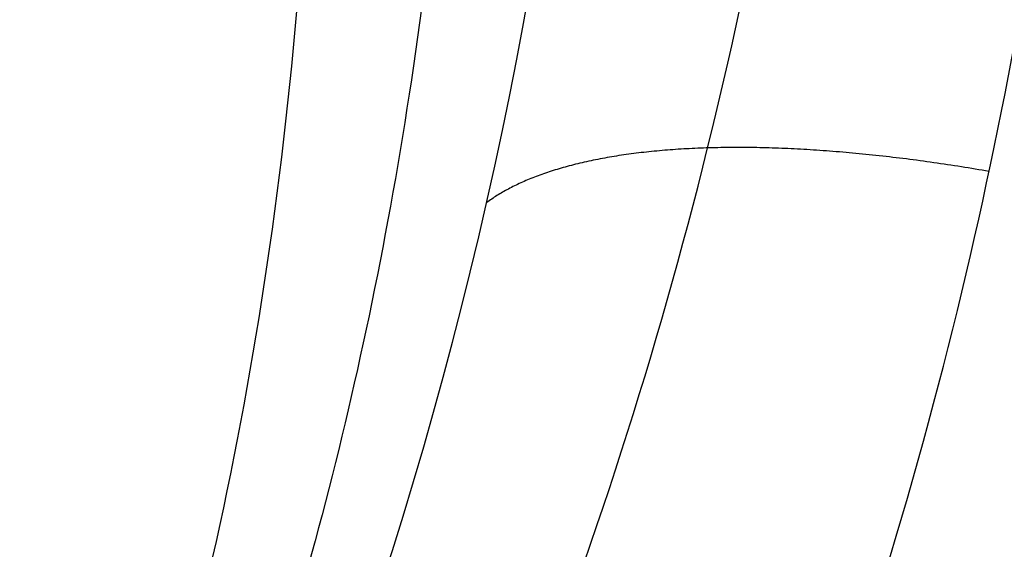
# Model space of a CAD drawing. Header units: millimetres. Extents: x -1437 to 1444, y -1373 to 1332.
# Tile 576 of 656: x 780.049 to 780.756, y -368.055 to -367.674. Entities that reach past the tile are written whole.
import ezdxf

# ---------------------------------------------------------------- set-up
doc = ezdxf.new("R2010")
doc.units = ezdxf.units.MM
doc.layers.add('Default', color=7, linetype='Continuous', true_color=0x000000)

msp = doc.modelspace()

# ---------------------------------------------------------------- linework, layer by layer
at = {"layer": 'Default'}
for points, degree, knots in [([(131.7520007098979, -2.218138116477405, 715.1900953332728), (131.7517039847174, -2.217921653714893, 712.0216694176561), (132.0220112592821, -2.415107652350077, 705.5161072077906), (133.700145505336, -3.639261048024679, 692.8089584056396), (137.9963265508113, -6.773134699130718, 677.4504775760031), (146.2518843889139, -12.79496183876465, 660.6265163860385), (157.296837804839, -20.85112342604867, 645.2932353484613), (170.8561486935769, -30.7408291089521, 631.3410762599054), (186.7038585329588, -42.29909004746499, 618.6587211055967), (204.6323159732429, -55.37426993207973, 607.1599704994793), (224.4335839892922, -69.81452340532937, 596.778449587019), (245.9042859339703, -85.47132968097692, 587.4554343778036), (268.8334129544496, -102.1906011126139, 579.1409255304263), (293.0114835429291, -119.8193629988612, 571.7862214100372), (318.2229802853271, -138.2002389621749, 565.3459172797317), (344.2553605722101, -157.1780214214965, 559.7728563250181), (380.2611216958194, -183.4240508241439, 553.3557773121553), (425.9846705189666, -216.7485574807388, 547.3694630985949), (480.2545371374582, -256.2914921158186, 543.0033075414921), (547.9679961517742, -305.6124660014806, 540.4049736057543), (611.784263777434, -352.0651003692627, 541.6877843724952), (671.4556014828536, -395.4545450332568, 546.8357026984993), (711.4410436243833, -424.5039139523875, 552.0963732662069), (748.0275865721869, -451.0544841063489, 558.6850582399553), (781.0755254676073, -475.0027535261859, 566.4055843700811), (810.4529019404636, -496.2509576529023, 575.061065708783), (832.4924511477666, -512.1509571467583, 583.1547443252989), (848.142695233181, -523.4095561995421, 590.0145564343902), (861.3451816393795, -532.8852957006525, 596.5221266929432), (875.5457376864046, -543.0359773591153, 604.8246694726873), (889.7822052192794, -553.1370869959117, 615.5394072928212), (900.8052621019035, -560.8784537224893, 626.3937933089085), (909.0506139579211, -566.5833358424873, 637.2926402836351), (914.8769066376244, -570.5205543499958, 648.0767802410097), (918.6306163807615, -572.9536763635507, 658.4703191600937), (920.7605244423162, -574.2222229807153, 668.1608291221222), (921.6155293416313, -574.6269502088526, 675.6583602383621), (921.9574115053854, -574.716752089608, 681.2146769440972), (922.1467318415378, -574.7050275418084, 686.4963729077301), (922.3050510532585, -574.642294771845, 693.0818184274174), (922.4648578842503, -574.5965524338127, 699.2136901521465), (922.5840356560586, -574.5515760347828, 703.5190835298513), (922.702183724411, -574.5034498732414, 707.2405269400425), (922.837045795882, -574.4410739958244, 710.8035509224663), (923.0872522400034, -574.3031981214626, 714.1149447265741), (923.3390258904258, -574.1579140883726, 716.2678422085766), (923.7024182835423, -573.9418683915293, 717.9287636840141), (924.2038480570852, -573.6429660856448, 719.1767103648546), (924.5986121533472, -573.413662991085, 719.9308557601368), (925.0383313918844, -573.1704870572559, 720.5929309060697), (925.6035531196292, -572.8815171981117, 721.2797663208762), (926.1821537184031, -572.6277671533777, 721.8002292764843), (926.6845728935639, -572.4918910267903, 722.1163492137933), (926.9332192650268, -572.4691842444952, 722.22855847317), (927.0058583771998, -572.4973404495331, 722.2396090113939), (926.9496794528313, -572.4578455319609, 722.2391317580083), (926.9727461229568, -572.4737982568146, 722.2407686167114), (927.0327339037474, -572.7885945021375, 722.076310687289), (926.9872433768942, -573.49040932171, 721.4970016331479), (926.8029513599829, -574.4450252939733, 720.2669890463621), (926.6140686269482, -575.1864816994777, 718.7410940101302), (926.465999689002, -575.7393625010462, 717.0546215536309), (926.3677368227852, -576.1062777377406, 715.1537069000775), (926.2952959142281, -576.3767717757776, 711.6194244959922), (926.2409361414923, -576.5797516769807, 705.6818946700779), (926.1974497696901, -576.7421301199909, 695.5305340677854), (926.153723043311, -576.905406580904, 669.6116377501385), (926.1428664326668, -576.9459463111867, 619.8719052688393), (926.1432286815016, -576.94459409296, 575.422816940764), (926.1432127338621, -576.9446536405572, 548.6144425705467)], 3, [0, 0, 0, 0, 9.388442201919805, 19.25512239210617, 38.03574428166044, 57.17843237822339, 77.31680741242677, 98.86539763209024, 122.0388003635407, 146.9159871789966, 173.4657413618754, 201.5966451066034, 231.1613037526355, 261.9872558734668, 293.8720136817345, 326.6022322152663, 359.9477944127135, 428.7861398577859, 497.1074358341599, 561.6566341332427, 680.0496786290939, 733.6395925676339, 783.3316339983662, 829.0004526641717, 870.5192212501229, 907.7632656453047, 940.6160900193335, 955.3633666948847, 968.9803796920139, 992.9340835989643, 1013.030376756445, 1029.9187314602, 1044.236715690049, 1056.78837615, 1067.808699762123, 1077.492048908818, 1086.225565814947, 1090.12584174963, 1094.026117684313, 1101.968393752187, 1109.910669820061, 1112.415567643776, 1114.920465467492, 1121.12979194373, 1123.174000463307, 1125.218208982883, 1128.030750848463, 1129.176917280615, 1130.323083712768, 1131.30349002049, 1132.283896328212, 1133.855097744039, 1134.468084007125, 1134.964815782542, 1135.358592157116, 1135.705934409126, 1136.102034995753, 1136.607468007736, 1138.013637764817, 1139.970894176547, 1142.520160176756, 1144.044662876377, 1146.007875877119, 1149.328219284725, 1154.965423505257, 1163.988959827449, 1179.845509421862, 1232.782354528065, 1313.202701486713, 1313.202701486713, 1313.202701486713, 1313.202701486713]), ([(129.7520007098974, -4.218138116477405, 715.1900953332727), (129.7517001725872, -4.217917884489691, 712.0067866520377), (130.0232944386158, -4.416040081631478, 705.4695647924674), (131.7098732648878, -5.646345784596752, 692.6978061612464), (136.0282420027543, -8.796389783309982, 677.2609584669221), (144.32126306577, -14.84551952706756, 660.3622510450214), (155.4057837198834, -22.93051138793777, 644.9752323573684), (169.0016528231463, -32.8468461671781, 630.9861865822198), (184.8811447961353, -44.42824685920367, 618.2788270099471), (202.8365474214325, -57.52303346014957, 606.763045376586), (222.6604958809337, -71.97977862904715, 596.3697823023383), (244.1503317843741, -87.65048605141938, 587.0385490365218), (267.0957075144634, -104.3815509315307, 578.7182042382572), (291.287702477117, -122.0204082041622, 571.3593000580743), (316.511250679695, -140.4100112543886, 564.9159404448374), (342.5541764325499, -159.3954206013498, 559.3406364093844), (378.5725343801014, -185.6505485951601, 552.9213284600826), (424.30924875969, -218.9845448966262, 546.9333302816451), (478.5922892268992, -258.5369538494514, 542.5661305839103), (546.3210637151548, -307.8689286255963, 539.9672092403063), (610.1537138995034, -354.3333443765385, 541.2502721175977), (669.8433444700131, -397.7359571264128, 546.3997378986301), (709.8429370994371, -426.7955176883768, 551.6622434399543), (746.4448272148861, -453.3571449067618, 558.2536547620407), (779.5098228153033, -477.317703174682, 565.978109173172), (808.906710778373, -498.5799578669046, 574.639251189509), (830.9662022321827, -514.4943007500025, 582.7401125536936), (846.635654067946, -525.76668654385, 589.6082707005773), (859.8586484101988, -535.2571182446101, 596.1259178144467), (874.087988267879, -545.4283575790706, 604.4449022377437), (888.3658262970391, -555.5588136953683, 615.19007749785), (899.4341192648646, -563.3319586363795, 626.0880132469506), (907.7249939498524, -569.0683592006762, 637.0458362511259), (913.5911784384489, -573.0325584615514, 647.902729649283), (917.3731464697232, -575.4840012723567, 658.3742087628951), (919.5182841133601, -576.7615861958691, 668.1350486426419), (920.3781501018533, -577.1685425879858, 675.6777422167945), (920.7214181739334, -577.2586810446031, 681.2575927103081), (920.9112031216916, -577.2468947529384, 686.5535594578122), (921.0692927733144, -577.184209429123, 693.1315945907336), (921.2292345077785, -577.1384315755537, 699.267615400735), (921.3486406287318, -577.093388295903, 703.5835412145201), (921.4677477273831, -577.0448001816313, 707.325488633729), (921.6026305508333, -576.9826146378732, 710.9179336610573), (921.8624584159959, -576.8394654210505, 714.360661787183), (922.130259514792, -576.6850706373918, 716.6747345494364), (922.5601821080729, -576.4295751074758, 718.6829487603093), (923.2041138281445, -576.0457326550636, 720.2908699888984), (923.7032351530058, -575.7557805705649, 721.242543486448), (924.2557788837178, -575.450496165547, 722.0737596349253), (924.9503109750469, -575.0946277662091, 722.918856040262), (925.6488736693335, -574.7914827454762, 723.5398274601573), (926.1612769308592, -574.6575269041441, 723.8578103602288), (926.320487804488, -574.6464946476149, 723.9220977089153), (925.9873820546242, -574.6820298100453, 723.782963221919), (925.1643568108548, -574.0557235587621, 723.8002244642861), (925.1217357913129, -573.7509350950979, 723.9490873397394), (925.1775132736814, -574.028911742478, 723.8155376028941), (925.1280689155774, -574.9231790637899, 723.0852839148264), (924.89354144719, -576.1174076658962, 721.5400928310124), (924.6654247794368, -577.0155116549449, 719.680228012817), (924.4921364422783, -577.6616853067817, 717.7160074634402), (924.3734308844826, -578.1051332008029, 715.3977981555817), (924.3010428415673, -578.3753651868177, 711.7363696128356), (924.2454951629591, -578.5827994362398, 705.7336815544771), (924.202146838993, -578.744651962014, 695.5537205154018), (924.158316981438, -578.9083065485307, 669.6146980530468), (924.1474988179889, -578.9486847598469, 619.8726913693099), (924.1478450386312, -578.9473783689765, 575.4226967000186), (924.1478321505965, -578.9474180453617, 548.6144425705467)], 3, [0, 0, 0, 0, 9.388442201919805, 19.25512239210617, 38.03574428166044, 57.17843237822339, 77.31680741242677, 98.86539763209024, 122.0388003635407, 146.9159871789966, 173.4657413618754, 201.5966451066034, 231.1613037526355, 261.9872558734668, 293.8720136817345, 326.6022322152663, 359.9477944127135, 428.7861398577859, 497.1074358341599, 561.6566341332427, 680.0496786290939, 733.6395925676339, 783.3316339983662, 829.0004526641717, 870.5192212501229, 907.7632656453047, 940.6160900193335, 955.3633666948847, 968.9803796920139, 992.9340835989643, 1013.030376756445, 1029.9187314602, 1044.236715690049, 1056.78837615, 1067.808699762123, 1077.492048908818, 1086.225565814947, 1090.12584174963, 1094.026117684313, 1101.968393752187, 1109.910669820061, 1112.415567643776, 1114.920465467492, 1121.12979194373, 1123.174000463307, 1125.218208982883, 1128.030750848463, 1129.176917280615, 1130.323083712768, 1131.30349002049, 1132.283896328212, 1133.855097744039, 1134.468084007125, 1134.964815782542, 1135.358592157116, 1135.705934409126, 1136.102034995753, 1136.607468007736, 1138.013637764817, 1139.970894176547, 1142.520160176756, 1144.044662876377, 1146.007875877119, 1149.328219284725, 1154.965423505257, 1163.988959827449, 1179.845509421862, 1232.782354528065, 1313.202701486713, 1313.202701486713, 1313.202701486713, 1313.202701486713]), ([(133.7520007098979, -4.218138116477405, 715.1900953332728), (133.7517283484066, -4.217939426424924, 712.1168207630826), (134.0138073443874, -4.409122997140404, 705.8136616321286), (135.6379587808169, -5.593897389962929, 693.5195271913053), (139.7923249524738, -8.624323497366, 678.6619148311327), (147.8084972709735, -14.47153676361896, 662.3155571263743), (158.600698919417, -22.34334247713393, 647.3255363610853), (171.9265655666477, -32.06278250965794, 633.6089109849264), (187.571420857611, -43.47309565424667, 621.0861440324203), (205.3279926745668, -56.42292054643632, 609.6960301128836), (224.984680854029, -70.75773864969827, 599.3893560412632), (246.3335158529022, -86.32567825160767, 590.1186776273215), (269.1592631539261, -102.9695689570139, 581.8412937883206), (293.248859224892, -120.5338230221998, 574.5132711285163), (318.3839063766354, -138.8589630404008, 568.0923440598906), (344.3495241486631, -157.7880761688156, 562.5334779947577), (380.2757311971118, -183.9761168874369, 556.1304668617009), (425.9165385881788, -217.2403219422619, 550.1547189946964), (480.1043303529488, -256.7234567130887, 545.7950447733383), (547.7236501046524, -305.9758649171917, 543.2003020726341), (611.440279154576, -352.355969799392, 544.4815255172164), (671.0022614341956, -395.6658982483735, 549.6201627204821), (710.9041121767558, -424.6545377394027, 554.8699737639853), (747.4011652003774, -451.1401638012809, 561.4427384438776), (780.3510335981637, -475.017361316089, 569.1406519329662), (809.6178681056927, -496.1856023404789, 577.7640303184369), (831.5461472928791, -512.0053087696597, 585.8175944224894), (847.0905032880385, -523.187722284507, 592.6313775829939), (860.1810035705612, -532.5830819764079, 599.0839138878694), (874.2245647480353, -542.6214759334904, 607.2967818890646), (888.2349621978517, -552.562063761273, 617.8452111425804), (899.0104221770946, -560.1293767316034, 628.4612572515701), (907.0060591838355, -565.6612806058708, 639.0366508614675), (912.6128721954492, -569.4499981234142, 649.4206319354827), (916.2103924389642, -571.7818220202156, 659.3836355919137), (918.255441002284, -572.9999830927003, 668.6827992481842), (919.082866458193, -573.3920317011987, 675.9253045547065), (919.4166249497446, -573.479851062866, 681.3443146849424), (919.6030372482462, -573.4684795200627, 686.5379386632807), (919.762062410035, -573.4057091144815, 693.1430111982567), (919.9216148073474, -573.359982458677, 699.2672362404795), (920.0409564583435, -573.3149731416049, 703.5795231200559), (920.1596480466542, -573.2665777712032, 707.3121066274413), (920.2944684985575, -573.2043449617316, 710.891868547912), (920.5505836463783, -573.0632346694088, 714.2844991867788), (920.8126373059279, -572.9120934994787, 716.5395656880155), (921.2180912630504, -572.6711426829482, 718.422587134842), (921.8151504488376, -572.3151492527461, 719.9137365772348), (922.2928133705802, -572.0378736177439, 720.8260238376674), (922.8368176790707, -571.7360861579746, 721.6486768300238), (923.5729716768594, -571.3626084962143, 722.5387221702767), (924.3585397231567, -571.0072089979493, 723.2678032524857), (925.3235739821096, -570.7358615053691, 723.8872308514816), (926.0718431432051, -570.6463888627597, 724.2501335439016), (927.214497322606, -570.7289505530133, 724.6186746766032), (928.6631711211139, -571.8330683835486, 724.5888002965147), (929.039379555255, -572.8784173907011, 724.175791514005), (929.1955610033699, -573.9405415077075, 723.5650565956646), (929.0919759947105, -575.0302410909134, 722.6130462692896), (928.8635198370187, -576.2354695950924, 721.0449074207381), (928.6453507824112, -577.0800165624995, 719.2847343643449), (928.4830088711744, -577.6889242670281, 717.4336764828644), (928.3729537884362, -578.0992479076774, 715.2941967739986), (928.3005586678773, -578.369767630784, 711.6865126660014), (928.2455113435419, -578.5752492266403, 705.7116733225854), (928.2021058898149, -578.7373463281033, 695.5438444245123), (928.1583192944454, -578.9008388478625, 669.6133994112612), (928.147484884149, -578.9412978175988, 619.8723550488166), (928.1478377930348, -578.9399789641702, 575.4227482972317), (928.147823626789, -578.9400320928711, 548.6144425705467)], 3, [0, 0, 0, 0, 9.388442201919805, 19.25512239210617, 38.03574428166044, 57.17843237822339, 77.31680741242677, 98.86539763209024, 122.0388003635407, 146.9159871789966, 173.4657413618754, 201.5966451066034, 231.1613037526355, 261.9872558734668, 293.8720136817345, 326.6022322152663, 359.9477944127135, 428.7861398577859, 497.1074358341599, 561.6566341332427, 680.0496786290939, 733.6395925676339, 783.3316339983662, 829.0004526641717, 870.5192212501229, 907.7632656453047, 940.6160900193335, 955.3633666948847, 968.9803796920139, 992.9340835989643, 1013.030376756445, 1029.9187314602, 1044.236715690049, 1056.78837615, 1067.808699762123, 1077.492048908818, 1086.225565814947, 1090.12584174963, 1094.026117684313, 1101.968393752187, 1109.910669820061, 1112.415567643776, 1114.920465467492, 1121.12979194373, 1123.174000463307, 1125.218208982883, 1128.030750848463, 1129.176917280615, 1130.323083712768, 1131.30349002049, 1132.283896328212, 1133.855097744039, 1134.468084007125, 1134.964815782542, 1135.358592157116, 1135.705934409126, 1136.102034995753, 1136.607468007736, 1138.013637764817, 1139.970894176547, 1142.520160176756, 1144.044662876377, 1146.007875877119, 1149.328219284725, 1154.965423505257, 1163.988959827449, 1179.845509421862, 1232.782354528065, 1313.202701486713, 1313.202701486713, 1313.202701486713, 1313.202701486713]), ([(131.7520007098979, -6.218138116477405, 715.1900953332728), (131.7517245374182, -6.217936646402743, 712.1019379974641), (132.0150905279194, -6.410059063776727, 705.7671192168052), (133.6476865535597, -7.600993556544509, 693.4083749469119), (137.8242404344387, -10.64760459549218, 678.4723957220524), (145.8778760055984, -16.52214450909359, 662.051291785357), (156.7096449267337, -24.42281039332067, 647.0075333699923), (170.0720698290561, -34.16891467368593, 633.2540213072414), (185.7487072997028, -45.60240749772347, 620.7062499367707), (203.5322243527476, -58.5718833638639, 609.29910498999), (223.2115930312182, -72.92324130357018, 598.9806887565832), (244.5795620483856, -88.5051336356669, 589.7017922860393), (267.4215581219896, -105.1608723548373, 581.4185724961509), (291.5250786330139, -122.7352788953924, 574.0863497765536), (316.6721773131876, -141.0692051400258, 567.6623672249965), (342.6483406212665, -160.0060058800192, 562.1012580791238), (378.5871445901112, -186.2032287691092, 555.6960180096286), (424.2411176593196, -219.4770289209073, 549.7185861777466), (478.4420834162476, -258.9697623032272, 545.3578678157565), (546.0767188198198, -308.2333255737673, 542.7625377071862), (609.8097305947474, -354.6253559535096, 544.044013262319), (669.3900058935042, -397.9485859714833, 549.1841979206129), (709.3060072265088, -426.9475059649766, 554.4358439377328), (745.8184075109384, -453.4442698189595, 561.0113349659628), (778.7853326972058, -477.3338285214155, 568.713176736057), (808.0716787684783, -498.5161838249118, 577.3422157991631), (830.0199002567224, -514.3502809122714, 585.402962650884), (845.583464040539, -525.54651436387, 592.2250918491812), (858.6944722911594, -534.9565940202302, 598.6877050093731), (872.7668173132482, -545.01557508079, 606.9170146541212), (886.8185852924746, -554.9855380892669, 617.4958813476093), (897.6392813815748, -562.5846506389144, 628.1554771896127), (905.6804412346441, -568.1480879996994, 638.7898468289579), (911.3271460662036, -571.9637958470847, 649.2465813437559), (914.9529246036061, -574.3139455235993, 659.2875251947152), (917.013202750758, -575.5411464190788, 668.6570187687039), (917.8454892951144, -575.9354235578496, 675.9446865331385), (918.1806336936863, -576.0235783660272, 681.3872304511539), (918.3675106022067, -576.0121437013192, 686.5951252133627), (918.5263062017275, -575.9494188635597, 693.192787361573), (918.6859935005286, -575.9036549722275, 699.3211614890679), (918.8055634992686, -575.8585775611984, 703.6439808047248), (918.9252141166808, -575.8097191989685, 707.3970683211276), (919.0600553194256, -575.7476757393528, 711.006251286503), (919.3257918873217, -575.6012912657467, 714.5302162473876), (919.6038729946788, -575.4410388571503, 716.9464580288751), (920.0758571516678, -575.1606379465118, 719.176772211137), (920.8154182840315, -574.719704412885, 721.0278962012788), (921.3974384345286, -574.381779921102, 722.1377115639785), (922.054267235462, -574.017884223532, 723.129505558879), (922.9197315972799, -573.5775084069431, 724.1778118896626), (923.8252617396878, -573.1727144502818, 725.0074014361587), (924.8002800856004, -572.903287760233, 725.6286919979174), (925.4591137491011, -572.8254898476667, 725.9436727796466), (926.1960230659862, -572.9154300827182, 726.1620288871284), (926.8778505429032, -573.4327346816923, 726.149893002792), (927.1883712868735, -574.1573420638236, 725.8841102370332), (927.3403424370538, -575.1826470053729, 725.3042835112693), (927.2328035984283, -576.4648002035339, 724.2013285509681), (926.9541119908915, -577.909642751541, 722.3180112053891), (926.6967090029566, -578.9108385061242, 720.2238683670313), (926.5091476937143, -579.6130401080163, 718.0950623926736), (926.378649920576, -580.0998974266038, 715.5382880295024), (926.306307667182, -580.370156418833, 711.8034577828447), (926.2500724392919, -580.5800943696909, 705.7634602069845), (926.20680503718, -580.7416688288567, 695.5670308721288), (926.1629153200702, -580.9055476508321, 669.6164597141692), (926.1521193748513, -580.9458605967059, 619.8731411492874), (926.1524562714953, -580.9446013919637, 575.4226280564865), (926.1524451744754, -580.9446429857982, 548.6144425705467)], 3, [0, 0, 0, 0, 9.388442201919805, 19.25512239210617, 38.03574428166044, 57.17843237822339, 77.31680741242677, 98.86539763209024, 122.0388003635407, 146.9159871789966, 173.4657413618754, 201.5966451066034, 231.1613037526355, 261.9872558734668, 293.8720136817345, 326.6022322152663, 359.9477944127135, 428.7861398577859, 497.1074358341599, 561.6566341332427, 680.0496786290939, 733.6395925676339, 783.3316339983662, 829.0004526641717, 870.5192212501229, 907.7632656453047, 940.6160900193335, 955.3633666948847, 968.9803796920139, 992.9340835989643, 1013.030376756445, 1029.9187314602, 1044.236715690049, 1056.78837615, 1067.808699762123, 1077.492048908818, 1086.225565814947, 1090.12584174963, 1094.026117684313, 1101.968393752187, 1109.910669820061, 1112.415567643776, 1114.920465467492, 1121.12979194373, 1123.174000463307, 1125.218208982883, 1128.030750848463, 1129.176917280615, 1130.323083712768, 1131.30349002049, 1132.283896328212, 1133.855097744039, 1134.468084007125, 1134.964815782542, 1135.358592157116, 1135.705934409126, 1136.102034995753, 1136.607468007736, 1138.013637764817, 1139.970894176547, 1142.520160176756, 1144.044662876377, 1146.007875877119, 1149.328219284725, 1154.965423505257, 1163.988959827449, 1179.845509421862, 1232.782354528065, 1313.202701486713, 1313.202701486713, 1313.202701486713, 1313.202701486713]), ([(668.0384322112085, -210.3262291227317, 12.42448758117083), (680.2187577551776, -227.7215367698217, -4.595391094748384), (717.4311198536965, -280.8662975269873, -51.46220743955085), (803.0397032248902, -403.128025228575, -128.8701520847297), (878.9976087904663, -511.6071566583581, -153.7300750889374), (926.1478285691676, -578.9446490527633, -153.7300750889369)], 3, [2.415480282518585, 2.415480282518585, 2.415480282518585, 2.415480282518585, 70.39614350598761, 198.6360556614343, 404.9955273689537, 404.9955273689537, 404.9955273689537, 404.9955273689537]), ([(668.7174759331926, -211.2960040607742, 12.00910117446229), (680.7352640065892, -228.4591841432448, -4.73286073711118), (717.7646268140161, -281.3425948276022, -51.29519824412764), (803.1186139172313, -403.2407213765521, -128.472123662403), (879.0272338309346, -511.6494656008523, -153.3146886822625), (926.1478285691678, -578.9446490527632, -153.3146886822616)], 3, [2.408267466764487, 2.408267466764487, 2.408267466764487, 2.408267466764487, 69.36707553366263, 197.5378925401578, 403.7861785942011, 403.7861785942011, 403.7861785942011, 403.7861785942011]), ([(771.9576347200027, -368.3962198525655, 28.74367680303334), (771.9423492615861, -368.3607184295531, 28.76618448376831), (771.916753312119, -368.300878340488, 28.80403096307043), (771.865711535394, -368.1726273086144, 28.88382468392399), (771.8466143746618, -368.1234453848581, 28.91425848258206), (771.8050407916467, -368.0117055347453, 28.98273592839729), (771.7887966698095, -367.9661299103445, 29.01040831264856), (771.7416235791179, -367.8301124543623, 29.09255489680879), (771.7149286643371, -367.7471305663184, 29.14193218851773), (771.6807289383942, -367.6350985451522, 29.20792673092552), (771.6650928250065, -367.5821889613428, 29.23890875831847), (771.6491669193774, -367.5260550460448, 29.2715505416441), (771.641755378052, -367.4994035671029, 29.28699926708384), (771.6386942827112, -367.4882865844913, 29.29343366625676), (771.6366788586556, -367.4809432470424, 29.29768187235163), (771.6362320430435, -367.4793162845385, 29.29862316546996), (771.5857155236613, -367.2940442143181, 29.40570311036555), (771.5469409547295, -367.1228402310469, 29.50206560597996), (771.5008391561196, -366.8811687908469, 29.63512033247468), (771.4874824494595, -366.8031278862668, 29.67756642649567), (771.4700718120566, -366.6900919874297, 29.73841443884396), (771.4620228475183, -366.6345798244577, 29.76813381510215), (771.4536984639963, -366.5716246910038, 29.80158763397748), (771.4503507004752, -366.5450364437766, 29.81566569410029), (771.4481667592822, -366.527398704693, 29.82499366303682), (771.44735905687, -366.5207995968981, 29.8284808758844), (771.4251764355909, -366.3353851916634, 29.92631178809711), (771.4120375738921, -366.165290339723, 30.01380829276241), (771.4023115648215, -365.9180786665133, 30.13790465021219), (771.3999431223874, -365.7964520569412, 30.19817239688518), (771.4011861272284, -365.6582668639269, 30.26537338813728), (771.4027645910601, -365.5901305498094, 30.29820098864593), (771.4036413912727, -365.5611371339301, 30.31210495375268), (771.404269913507, -365.5418547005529, 30.32133767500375), (771.4045584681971, -365.533515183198, 30.32532549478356), (771.4114551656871, -365.3486743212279, 30.41355650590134), (771.4252125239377, -365.1789419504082, 30.49222010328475), (771.4553996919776, -364.9317570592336, 30.60346178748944), (771.4728802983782, -364.8100153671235, 30.65739935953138), (771.4971536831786, -364.6714245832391, 30.71739089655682), (771.5102231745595, -364.603012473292, 30.74665751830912), (771.5160203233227, -364.5738846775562, 30.75904468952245), (771.5199281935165, -364.554509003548, 30.76726828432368), (771.521652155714, -364.5460574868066, 30.77084923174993), (771.5958475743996, -364.187685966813, 30.92234913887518), (771.6984688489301, -363.8552763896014, 31.05237166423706), (771.8896712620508, -363.3872859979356, 31.2190888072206), (771.9596000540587, -363.2363772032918, 31.26998688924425), (772.0726071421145, -363.0184641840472, 31.33933343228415), (772.1311388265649, -362.9116180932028, 31.3722603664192), (772.2027172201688, -362.7908130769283, 31.40765939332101), (772.2340716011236, -362.739879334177, 31.42219074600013), (772.255122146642, -362.7061117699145, 31.43173694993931), (772.2647428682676, -362.6908527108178, 31.43601468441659), (772.3695906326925, -362.5268249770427, 31.4815261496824), (772.4693194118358, -362.3864898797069, 31.51701698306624), (772.627477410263, -362.1851788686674, 31.56260016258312), (772.6816231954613, -362.1196060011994, 31.57652203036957), (772.7925533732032, -361.9916714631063, 31.60182146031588), (772.8478349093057, -361.9308823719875, 31.61293689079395), (773.145323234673, -361.6195836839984, 31.66483375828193), (773.4076795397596, -361.3948460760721, 31.6855108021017), (773.8258834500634, -361.1025158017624, 31.68525370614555), (773.9708075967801, -361.0115071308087, 31.68001564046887), (774.1951266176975, -360.8856959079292, 31.66426315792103), (774.2710534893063, -360.8455415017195, 31.65769979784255), (774.4249739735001, -360.7689584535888, 31.64196143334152), (774.5050277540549, -360.7316292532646, 31.63251330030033), (774.7355554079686, -360.6308562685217, 31.60195221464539), (774.8938828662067, -360.5705064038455, 31.57653469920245), (775.1370899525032, -360.4911517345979, 31.53076520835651), (775.2601204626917, -360.4542657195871, 31.50597388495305), (775.4058626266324, -360.4163025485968, 31.47374288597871), (775.4687643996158, -360.4011377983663, 31.4592268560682), (775.5107933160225, -360.3912755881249, 31.44939409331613), (775.5336431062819, -360.3860716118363, 31.44397036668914), (775.8620651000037, -360.3132130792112, 31.36506062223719), (776.187753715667, -360.270323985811, 31.27265795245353), (776.6923584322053, -360.2513042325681, 31.10584782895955), (776.8632144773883, -360.2525107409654, 31.04558024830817), (777.1222076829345, -360.2663832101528, 30.94842147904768), (777.2523801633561, -360.2763335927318, 30.89815680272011), (777.4051410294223, -360.2933606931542, 30.83666125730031), (777.4817079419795, -360.3032451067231, 30.80521539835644), (777.5145583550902, -360.3077767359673, 30.79159072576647), (777.5364661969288, -360.3108636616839, 30.78247494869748), (777.5486553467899, -360.3126208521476, 30.77738501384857), (777.7140623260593, -360.3369068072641, 30.70811453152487), (777.8730737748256, -360.3667697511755, 30.6385024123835), (778.1153052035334, -360.4230471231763, 30.5273413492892), (778.2373465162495, -360.4540559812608, 30.47007936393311), (778.3810375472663, -360.4954588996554, 30.40035402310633), (778.4531697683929, -360.5174911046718, 30.36476822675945), (778.4841406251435, -360.5272211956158, 30.34936304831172), (778.5048000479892, -360.5337721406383, 30.33905878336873), (778.5163558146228, -360.5374737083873, 30.33327777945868), (778.6714244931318, -360.5875530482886, 30.2555125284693), (778.8211274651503, -360.6419547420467, 30.17763315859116), (779.0497450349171, -360.7356275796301, 30.05367139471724), (779.126625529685, -360.7688631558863, 30.01116391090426), (779.2427408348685, -360.8218724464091, 29.94564371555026), (779.3009969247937, -360.8491659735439, 29.91244426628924), (779.3692600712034, -360.8824181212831, 29.87295166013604), (779.3985740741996, -360.8969741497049, 29.85586466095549), (779.4181291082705, -360.9067463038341, 29.84443756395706), (779.4298684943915, -360.9126561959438, 29.83755759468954), (779.5630446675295, -360.9800549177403, 29.75934571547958), (779.6969869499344, -361.052985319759, 29.67838944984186), (779.9080085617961, -361.1788559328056, 29.54549237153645), (779.9800269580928, -361.2235598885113, 29.4992886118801), (780.0901628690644, -361.2950174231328, 29.42713400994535), (780.1457573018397, -361.3318465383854, 29.39034523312), (780.2114433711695, -361.376799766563, 29.34619041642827), (780.2444805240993, -361.3997802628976, 29.32380638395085), (780.2586795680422, -361.4097378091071, 29.31414775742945), (780.2681543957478, -361.4164004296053, 29.30769415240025), (780.2745050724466, -361.4208813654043, 29.30336133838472), (780.378035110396, -361.4940790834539, 29.23265693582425), (780.5058533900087, -361.5882586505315, 29.1435606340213), (780.6738346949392, -361.7252026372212, 29.01986594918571), (780.6928314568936, -361.7408505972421, 29.00579802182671), (780.7218027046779, -361.7649848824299, 28.98421181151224), (780.7350433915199, -361.7760741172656, 28.97431712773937), (780.7595051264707, -361.7967242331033, 28.95595253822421), (780.8186325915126, -361.8470001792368, 28.91137702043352), (780.8678434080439, -361.8903567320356, 28.87351394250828), (780.9681760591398, -361.9801851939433, 28.79561939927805), (781.0114883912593, -362.0210142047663, 28.76099501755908), (781.0331691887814, -362.0414415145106, 28.7436492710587)], 3, [0, 0, 0, 0, 0.2315763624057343, 0.2315763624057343, 0.3473645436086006, 0.3473645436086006, 0.4631527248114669, 0.4631527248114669, 0.6947290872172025, 0.6947290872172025, 0.8105172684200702, 0.8684113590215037, 0.8973584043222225, 0.9118319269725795, 0.9118319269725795, 0.9263054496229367, 0.9263054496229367, 1.389458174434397, 1.389458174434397, 1.621034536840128, 1.621034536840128, 1.736822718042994, 1.794716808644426, 1.823663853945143, 1.823663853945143, 1.85261089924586, 1.85261089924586, 2.31576362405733, 2.31576362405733, 2.547339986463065, 2.663128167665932, 2.721022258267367, 2.749969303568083, 2.749969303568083, 2.7789163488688, 2.7789163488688, 3.242069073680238, 3.242069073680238, 3.473645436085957, 3.589433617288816, 3.647327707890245, 3.676274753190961, 3.676274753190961, 3.705221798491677, 3.705221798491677, 4.631527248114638, 4.631527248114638, 5.094679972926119, 5.094679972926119, 5.326256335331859, 5.44204451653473, 5.499938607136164, 5.499938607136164, 5.557832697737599, 5.557832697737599, 6.020985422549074, 6.020985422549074, 6.252561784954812, 6.252561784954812, 6.484138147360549, 6.484138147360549, 7.410443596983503, 7.410443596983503, 7.873596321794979, 7.873596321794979, 8.105172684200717, 8.105172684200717, 8.336749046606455, 8.336749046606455, 8.79990177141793, 8.79990177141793, 9.031478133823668, 9.147266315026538, 9.205160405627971, 9.205160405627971, 9.263054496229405, 9.263054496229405, 10.18935994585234, 10.18935994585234, 10.65251267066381, 10.65251267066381, 10.88408903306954, 10.9998772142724, 11.05777130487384, 11.08671835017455, 11.08671835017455, 11.11566539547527, 11.11566539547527, 11.57881812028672, 11.57881812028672, 11.81039448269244, 11.92618266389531, 11.98407675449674, 12.01302379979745, 12.01302379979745, 12.04197084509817, 12.04197084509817, 12.50512356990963, 12.50512356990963, 12.73669993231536, 12.73669993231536, 12.85248811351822, 12.91038220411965, 12.93932924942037, 12.93932924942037, 12.96827629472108, 12.96827629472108, 13.43142901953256, 13.43142901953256, 13.66300538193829, 13.66300538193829, 13.77879356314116, 13.8366876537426, 13.86563469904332, 13.88010822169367, 13.88010822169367, 13.89458174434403, 13.89458174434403, 14.35773446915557, 14.35773446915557, 14.41562855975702, 14.41562855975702, 14.44457560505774, 14.44457560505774, 14.47352265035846, 14.58931083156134, 14.58931083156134, 14.82088719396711, 14.82088719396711, 14.82088719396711, 14.82088719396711]), ([(772.21705976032, -368.5499216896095, 29.08932030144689), (772.0568178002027, -368.1690762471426, 29.30989388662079), (771.7952472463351, -367.3941680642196, 29.73915832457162), (771.5836509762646, -366.2059454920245, 30.34306861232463), (771.6625298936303, -364.6354239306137, 31.04555971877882), (772.4115291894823, -362.8249937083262, 31.67223661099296), (773.8083411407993, -361.3796995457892, 31.91135897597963), (775.645696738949, -360.5609055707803, 31.6719806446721), (777.6089743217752, -360.4794333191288, 31.04283505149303), (779.1116937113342, -360.9452035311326, 30.33868161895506), (780.1506989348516, -361.5488278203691, 29.73708184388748), (780.7867948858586, -362.0579649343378, 29.30923034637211), (781.0888739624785, -362.3377948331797, 29.08930156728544)], 5, [1.361200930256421e-11, 1.361200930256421e-11, 1.361200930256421e-11, 1.361200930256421e-11, 1.361200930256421e-11, 1.361200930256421e-11, 0.124936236, 0.249872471, 0.374808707, 0.4997449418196, 0.624808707, 0.749872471, 0.874936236, 0.9999999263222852, 0.9999999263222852, 0.9999999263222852, 0.9999999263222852, 0.9999999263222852, 0.9999999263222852]), ([(772.5864988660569, -368.6695074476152, 29.31511350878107), (772.4088135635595, -368.2730094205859, 29.53090685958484), (772.1267566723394, -367.4735509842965, 29.94587676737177), (771.9157747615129, -366.2712084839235, 30.51551784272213), (772.0177046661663, -364.7540153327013, 31.1445020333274), (772.7610146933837, -363.0782766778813, 31.67513245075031), (774.0739149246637, -361.7604302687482, 31.86941967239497), (775.764984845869, -360.9744623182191, 31.67540472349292), (777.6062235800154, -360.8557969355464, 31.13908519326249), (779.0681935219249, -361.2830169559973, 30.50752547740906), (780.1155797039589, -361.8900714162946, 29.94185357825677), (780.7650169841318, -362.4253367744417, 29.52959932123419), (781.074892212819, -362.7258608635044, 29.31510253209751)], 5, [-7.407705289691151e-11, -7.407705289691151e-11, -7.407705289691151e-11, -7.407705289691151e-11, -7.407705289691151e-11, -7.407705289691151e-11, 0.124936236, 0.249872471, 0.374808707, 0.4997449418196, 0.624808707, 0.749872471, 0.874936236, 0.9999998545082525, 0.9999998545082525, 0.9999998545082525, 0.9999998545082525, 0.9999998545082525, 0.9999998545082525]), ([(780.8666065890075, -363.5840686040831, 29.3516520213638), (780.3424428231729, -363.0091176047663, 29.72799637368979), (779.4868954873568, -362.3818396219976, 30.21795196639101), (778.3524564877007, -361.9321827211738, 30.71496359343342), (777.2483023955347, -361.7158452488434, 31.11028551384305), (775.950655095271, -361.844697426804, 31.42182489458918), (774.5995964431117, -362.5129513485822, 31.53280056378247), (773.5165834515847, -363.5482012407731, 31.42216509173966), (772.9497836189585, -364.7031529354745, 31.11929387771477), (772.7721511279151, -365.8077242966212, 30.72768066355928), (772.8031927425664, -367.0331133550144, 30.22942051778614), (773.0988416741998, -368.0698858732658, 29.73249339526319), (773.4641821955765, -368.767336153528, 29.35163836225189)], 3, [0, 0, 0, 0, 1.582971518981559, 2.374457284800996, 3.165943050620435, 4.748914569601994, 6.33188610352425, 7.913243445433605, 9.494600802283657, 10.28527947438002, 11.07595814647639, 12.65731550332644, 12.65731550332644, 12.65731550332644, 12.65731550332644]), ([(779.6477607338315, -369.7208691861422, 25.09471730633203), (780.0257107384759, -369.4562257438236, 25.09471730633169), (780.3504086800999, -369.0914394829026, 25.15387657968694), (780.7097337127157, -368.4217444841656, 25.3437355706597), (780.8081477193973, -368.1782489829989, 25.42365416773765), (780.9174852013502, -367.7873709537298, 25.56764765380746), (780.9475508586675, -367.6528142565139, 25.61964610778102), (780.9823184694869, -367.445247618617, 25.70336336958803), (780.9971198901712, -367.3400320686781, 25.74664997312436), (781.0097071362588, -367.2149261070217, 25.79956769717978), (781.0140815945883, -367.1608213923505, 25.82275441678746), (781.0167693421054, -367.1246450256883, 25.83832388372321), (781.0181267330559, -367.1044171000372, 25.84706993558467), (781.0348986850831, -366.8305922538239, 25.96590506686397), (781.0286459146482, -366.550659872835, 26.09437428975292), (780.9750328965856, -366.10429375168, 26.31408724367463), (780.9497729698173, -365.9511218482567, 26.3917913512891), (780.8992948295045, -365.7159036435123, 26.51491761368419), (780.8709079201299, -365.5969321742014, 26.57811862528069), (780.831946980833, -365.4560201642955, 26.65463791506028), (780.8109639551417, -365.3850722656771, 26.69357923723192), (780.8000915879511, -365.3494799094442, 26.71321836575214), (780.7953498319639, -365.3342011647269, 26.72167101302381), (780.7921703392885, -365.3240098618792, 26.72731405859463), (780.7898573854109, -365.3166464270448, 26.73139592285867), (780.7317439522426, -365.1323031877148, 26.83364674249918), (780.6496457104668, -364.9046495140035, 26.96182771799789), (780.4042342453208, -364.376056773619, 27.27963867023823), (780.2407456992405, -364.0750088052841, 27.46976300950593), (780.0156718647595, -363.7535700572, 27.68727624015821)], 3, [0, 0, 0, 0, 1.527211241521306, 1.527211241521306, 2.290816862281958, 2.290816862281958, 2.672619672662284, 2.672619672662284, 2.863521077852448, 2.95897178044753, 3.006697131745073, 3.006697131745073, 3.054422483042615, 3.054422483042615, 3.818028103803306, 3.818028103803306, 4.199830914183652, 4.199830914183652, 4.390732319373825, 4.486183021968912, 4.533908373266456, 4.557771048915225, 4.569702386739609, 4.569702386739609, 4.581633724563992, 4.581633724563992, 5.345239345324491, 5.345239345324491, 6.10884496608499, 6.10884496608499, 6.10884496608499, 6.10884496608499]), ([(780.2381862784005, -364.0713535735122, 27.83619323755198), (780.6069561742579, -364.5980115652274, 27.52261498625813), (780.8898626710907, -365.153999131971, 27.22133922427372), (781.093063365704, -365.7576074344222, 26.9233355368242), (781.1002301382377, -365.7792165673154, 26.91269718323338), (781.1132172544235, -365.8190756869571, 26.89313921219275), (781.1323606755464, -365.8788231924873, 26.86391305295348), (781.1746678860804, -366.0179458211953, 26.79649426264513), (781.249839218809, -366.2950382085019, 26.66475900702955), (781.3624095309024, -366.8446115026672, 26.41369779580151), (781.3941457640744, -367.3077689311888, 26.21977555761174), (781.3712814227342, -368.2235432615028, 25.86029519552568), (781.2408874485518, -368.7711550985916, 25.67798736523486), (780.987678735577, -369.2706241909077, 25.54927152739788), (780.9811354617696, -369.2832905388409, 25.5460414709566), (780.9666833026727, -369.3108356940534, 25.53907945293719), (780.9447691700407, -369.3518968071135, 25.52880494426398), (780.8919849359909, -369.4459097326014, 25.50601071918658), (780.7798114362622, -369.6267502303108, 25.46514078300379), (780.5290443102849, -369.9596898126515, 25.40227496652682), (780.268809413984, -370.1957956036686, 25.38074550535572), (780.075189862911, -370.3313012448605, 25.38077276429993)], 3, [-6.290977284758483, -6.290977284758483, -6.290977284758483, -6.290977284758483, -4.718232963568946, -4.718232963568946, -4.669084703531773, -4.669084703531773, -4.619936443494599, -4.521639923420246, -4.325046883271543, -3.931860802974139, -3.145488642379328, -3.145488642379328, -1.57274432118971, -1.57274432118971, -1.523596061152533, -1.523596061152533, -1.474447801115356, -1.376151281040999, -1.179558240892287, -0.7863721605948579, 0, 0, 0, 0]), ([(775.75524156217, -369.2583760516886, 26.56179928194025), (775.9407882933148, -369.3762109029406, 26.45308646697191), (776.3254039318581, -369.5845787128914, 26.24462378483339), (776.9224849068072, -369.7997230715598, 25.97121634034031), (777.5080000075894, -369.9097486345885, 25.74898651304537), (778.0569967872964, -369.9210869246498, 25.581397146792), (778.5673173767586, -369.8431387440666, 25.46398577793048), (779.0387098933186, -369.6808223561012, 25.39387414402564), (779.4719688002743, -369.4326746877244, 25.37086305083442), (779.8615081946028, -369.0931438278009, 25.39869089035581), (780.1810341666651, -368.6749017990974, 25.48001972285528), (780.4078913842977, -368.2221280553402, 25.60371995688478), (780.5474716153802, -367.7853899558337, 25.74744766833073), (780.6221183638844, -367.3864459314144, 25.89545946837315), (780.6521720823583, -367.0257494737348, 26.04138560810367), (780.6514686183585, -366.7011978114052, 26.1818324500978), (780.6294849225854, -366.4077804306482, 26.31593366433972), (780.5929779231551, -366.1438377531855, 26.44221165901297), (780.5605736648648, -365.9773891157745, 26.52504852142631), (780.5434110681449, -365.8997951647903, 26.56437184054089)], 3, [0.2266808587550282, 0.2266808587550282, 0.2266808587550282, 0.2266808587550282, 0.265132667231, 0.3030509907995, 0.3376113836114, 0.3695740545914, 0.399720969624, 0.4289494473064, 0.45819563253, 0.4887049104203, 0.5210056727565, 0.5515720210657, 0.5782125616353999, 0.6018065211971, 0.6229347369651, 0.6417466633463, 0.6587230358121, 0.6744953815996, 0.6884092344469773, 0.6884092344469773, 0.6884092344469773, 0.6884092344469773]), ([(780.3776734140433, -366.211138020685, 28.43884646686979), (780.484149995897, -366.3713362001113, 28.34505591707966), (780.6274518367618, -366.6176565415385, 28.20655528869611), (780.7659145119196, -366.9155706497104, 28.04879531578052), (780.8279651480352, -367.0671627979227, 27.97087135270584), (780.8571952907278, -367.1436176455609, 27.93214837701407), (780.8713615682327, -367.1820097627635, 27.91284664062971), (780.8783325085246, -367.2012469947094, 27.90321071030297), (780.8812960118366, -367.2095003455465, 27.89908422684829), (780.8832663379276, -367.2150045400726, 27.89633394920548), (780.8847808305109, -367.2192529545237, 27.89421291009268), (780.9138890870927, -367.3010698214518, 27.85338176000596), (780.9530174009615, -367.4222346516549, 27.79402690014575), (780.991908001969, -367.5641669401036, 27.72644137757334), (781.0096635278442, -367.6352764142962, 27.69306406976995), (781.0181188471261, -367.6708669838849, 27.67647927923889), (781.021652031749, -367.6861277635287, 27.66939376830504), (781.0239873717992, -367.6963033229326, 27.66467504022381), (781.0254608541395, -367.7027928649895, 27.66167008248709), (781.0529063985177, -367.824515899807, 27.60536048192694), (781.0842451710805, -368.0004191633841, 27.52631527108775), (781.1057885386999, -368.2036298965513, 27.43910026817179), (781.1128055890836, -368.304732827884, 27.39674386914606), (781.1153754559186, -368.3551586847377, 27.37587844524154), (781.1162756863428, -368.3767428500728, 27.3670031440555), (781.1168311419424, -368.3911263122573, 27.36110117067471), (781.1171451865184, -368.4001240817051, 27.35741846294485), (781.1228991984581, -368.5775558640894, 27.2849199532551), (781.1119717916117, -368.8272696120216, 27.1882094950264), (781.065453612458, -369.1039568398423, 27.09067898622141), (781.0337521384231, -369.2386390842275, 27.04573832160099), (781.015790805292, -369.3050648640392, 27.02422413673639), (781.0076408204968, -369.3333369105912, 27.01520866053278), (781.0021069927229, -369.3521413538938, 27.00924387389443), (780.9988044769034, -369.3631058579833, 27.00578714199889), (780.9583093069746, -369.4952733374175, 26.9643112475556), (780.8887385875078, -369.6722889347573, 26.91305125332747), (780.785870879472, -369.8620530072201, 26.86601279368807), (780.7371343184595, -369.9397902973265, 26.84858878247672), (780.7036098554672, -369.9908173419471, 26.83758062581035), (780.6850673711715, -370.0176868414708, 26.83203282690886), (780.5362783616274, -370.2243342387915, 26.79109559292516), (780.378766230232, -370.3802092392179, 26.7728836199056), (780.1980837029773, -370.5068118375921, 26.77284872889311)], 3, [0, 0, 0, 0, 0.1342488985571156, 0.2013733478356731, 0.2349355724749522, 0.2517166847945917, 0.2601072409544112, 0.2643025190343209, 0.2664001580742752, 0.2664001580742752, 0.2684977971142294, 0.2684977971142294, 0.4027466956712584, 0.4698711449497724, 0.5034333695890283, 0.5202144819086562, 0.5286050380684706, 0.5286050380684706, 0.536995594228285, 0.536995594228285, 0.8054933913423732, 0.9397422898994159, 1.006866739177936, 1.040428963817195, 1.057210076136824, 1.057210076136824, 1.073991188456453, 1.073991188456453, 1.610986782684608, 1.879484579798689, 2.013733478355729, 2.080857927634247, 2.114420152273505, 2.114420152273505, 2.147982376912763, 2.147982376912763, 2.684977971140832, 2.953475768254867, 3.087724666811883, 3.087724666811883, 3.221973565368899, 3.221973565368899, 4.29596475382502, 4.29596475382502, 4.29596475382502, 4.29596475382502]), ([(776.2469711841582, -369.3030919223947, 26.56992054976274), (776.7480117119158, -369.5796813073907, 26.31513597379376), (777.3025127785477, -369.7567524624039, 26.08961985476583), (778.1317795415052, -369.7911805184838, 25.84752300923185), (778.4067664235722, -369.7637322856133, 25.78319501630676), (778.9283426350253, -369.6229908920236, 25.69606070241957), (779.1745995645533, -369.5095184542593, 25.67336370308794), (779.611818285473, -369.2032104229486, 25.67343250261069), (779.802483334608, -369.0105605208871, 25.69620312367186), (780.1130686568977, -368.5683063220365, 25.7834575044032), (780.2328047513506, -368.3192161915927, 25.84784848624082), (780.4837235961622, -367.5283121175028, 26.08999974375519), (780.5067151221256, -366.9475708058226, 26.31526632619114), (780.4182517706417, -366.3823332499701, 26.5699216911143)], 3, [0, 0, 0, 0, 1.508016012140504, 1.508016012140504, 2.262024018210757, 2.262024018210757, 3.016032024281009, 3.016032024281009, 3.770040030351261, 3.770040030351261, 4.524048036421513, 4.524048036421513, 6.03206404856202, 6.03206404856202, 6.03206404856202, 6.03206404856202]), ([(780.2885841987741, -366.4481147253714, 26.80397907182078), (780.3146956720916, -366.5794641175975, 26.74545229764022), (780.3737242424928, -366.9736945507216, 26.57508810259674), (780.3715912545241, -367.5794934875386, 26.3387225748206), (780.2374733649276, -368.2033527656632, 26.1314405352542), (780.0006513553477, -368.7162291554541, 25.9956961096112), (779.6843221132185, -369.1211217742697, 25.92396315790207), (779.3020704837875, -369.4260115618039, 25.90939948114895), (778.8521813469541, -369.6370723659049, 25.95005999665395), (778.3289116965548, -369.7460540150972, 26.05074451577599), (777.7328982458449, -369.7334781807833, 26.21889733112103), (777.0720195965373, -369.5744809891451, 26.46208583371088), (776.5974890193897, -369.3514255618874, 26.67929349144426), (776.3578480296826, -369.2065992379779, 26.80157224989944), (776.3531513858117, -369.2037484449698, 26.80397359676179)], 3, [0.08377424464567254, 0.08377424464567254, 0.08377424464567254, 0.08377424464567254, 0.1, 0.1333333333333, 0.1666666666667, 0.2, 0.2333333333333, 0.2666666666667, 0.3, 0.3333333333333, 0.3666666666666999, 0.4, 0.4333333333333, 0.433999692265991, 0.433999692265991, 0.433999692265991, 0.433999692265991]), ([(779.3781351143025, -369.33580142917, 26.22407849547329), (779.5461957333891, -369.2181809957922, 26.22411822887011), (779.6957274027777, -369.0703300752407, 26.23915768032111), (779.8845866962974, -368.8079761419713, 26.28547663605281), (779.9416309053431, -368.7137743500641, 26.30485346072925), (780.0173778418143, -368.5630462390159, 26.33975858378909), (780.0527966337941, -368.4853268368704, 26.3586687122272), (780.0843567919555, -368.4042143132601, 26.37973056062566), (780.1045200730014, -368.3494013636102, 26.39424452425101), (780.1136351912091, -368.3232420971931, 26.40129406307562), (780.2011658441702, -368.0554046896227, 26.47484857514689), (780.2488724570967, -367.7853557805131, 26.55913940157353), (780.2671895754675, -367.1991672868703, 26.76335420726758), (780.2383832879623, -366.8702390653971, 26.88766182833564), (780.1570962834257, -366.5155899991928, 27.03427848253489)], 3, [-2.789402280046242, -2.789402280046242, -2.789402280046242, -2.789402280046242, -2.092051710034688, -2.092051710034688, -1.743376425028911, -1.743376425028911, -1.569038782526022, -1.481869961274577, -1.481869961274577, -1.394701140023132, -1.394701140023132, -0.6973505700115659, -0.6973505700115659, 0, 0, 0, 0])]:
    msp.add_open_spline(points, degree=degree, knots=knots, dxfattribs=at)
for points, degree in [([(131.7520007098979, -4.218138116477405, 715.1900953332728), (131.7520007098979, -4.218138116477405, 590), (545.2296898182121, -305.8451851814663, 510), (917.3775072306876, -576.226401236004, 590), (920.8604670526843, -575.1639335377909, 703.961257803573), (920.8604670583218, -575.163933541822, 721.161257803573), (928.3562721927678, -570.6983175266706, 725.711257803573), (926.1478289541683, -578.9446483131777, 721.161257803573), (926.1478289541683, -578.9446483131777, 704.7612578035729), (926.1478289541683, -578.9446483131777, 548.6144425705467)], 3), ([(878.0038762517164, -145.2625419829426, -35.9726644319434), (706.5451504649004, -265.3192342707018, -35.9726644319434), (535.0864246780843, -385.3759265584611, -35.9726644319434)], 2), ([(876.7468124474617, -146.418036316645, -35.62381762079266), (706.6743241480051, -265.5040746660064, -35.62381762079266), (536.6018358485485, -384.5901130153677, -35.62381762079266)], 2), ([(1052.626942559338, -194.5110236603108, -108.0505632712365), (787.1340559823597, -380.4111441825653, -108.0505632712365), (521.6411694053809, -566.3112647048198, -108.0505632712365)], 2), ([(1051.773179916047, -195.2917116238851, -107.663129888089), (787.2200492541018, -380.5338079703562, -107.663129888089), (522.6669185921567, -565.7759043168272, -107.663129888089)], 2), ([(559.5171199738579, -329.9540827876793, -14.63062607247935), (797.1223545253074, -669.289524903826, -14.63062607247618), (1034.727589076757, -1008.624967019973, -14.630626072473)], 2), ([(560.3392724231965, -330.9291279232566, -15.02656055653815), (797.215559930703, -669.223525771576, -15.026560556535), (1034.091847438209, -1007.517923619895, -15.02656055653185)], 2), ([(790.2089413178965, -368.3297054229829, 15.43302898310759), (781.7922942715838, -356.3094877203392, 15.4330289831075), (773.3756472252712, -344.2892700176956, 15.43302898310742)], 2), ([(773.3147437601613, -344.3319150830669, 16.9935672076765), (781.7313908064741, -356.352132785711, 16.99356720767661), (790.1480378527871, -368.3723504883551, 16.99356720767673)], 2), ([(773.2538402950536, -344.3745601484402, 18.55410543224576), (781.6704873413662, -356.3947778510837, 18.55410543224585), (790.0871343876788, -368.4149955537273, 18.55410543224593)], 2), ([(789.1777598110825, -369.0517464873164, 19.712938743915), (780.7611127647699, -357.0315287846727, 19.71293874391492), (772.3444657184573, -345.0113110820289, 19.71293874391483)], 2), ([(789.1146946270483, -369.095905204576, 15.43302898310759), (780.6980475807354, -357.0756875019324, 15.4330289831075), (772.2814005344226, -345.0554697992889, 15.43302898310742)], 2), ([(772.2241320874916, -345.0955695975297, 16.90042661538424), (780.6407791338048, -357.1157873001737, 16.90042661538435), (789.057426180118, -369.1360050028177, 16.90042661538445)], 2), ([(772.1668636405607, -345.1356693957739, 18.36782424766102), (780.5835106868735, -357.1558870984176, 18.36782424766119), (789.0001577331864, -369.1761048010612, 18.36782424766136)], 2), ([(775.8727045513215, -351.3402618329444, 18.36782424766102), (783.118280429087, -361.6880165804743, 18.36782424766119), (790.3638563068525, -372.0357713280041, 18.36782424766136)], 2), ([(776.0942029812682, -351.4694314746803, 19.71293874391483), (783.3725978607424, -361.8640566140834, 19.71293874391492), (790.6509927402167, -372.2586817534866, 19.712938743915)], 2), ([(789.6947740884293, -373.7984818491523, 21.48317148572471), (782.2119376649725, -363.1118839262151, 21.48317148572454), (774.7291012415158, -352.425286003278, 21.48317148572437)], 2), ([(774.172856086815, -353.7549963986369, 21.31821215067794), (781.4267158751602, -364.1145817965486, 21.31821215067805), (788.6805756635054, -374.4741671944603, 21.31821215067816)], 2), ([(790.671408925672, -375.0688003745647, 18.8427437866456), (783.4010678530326, -364.685677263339, 18.84274378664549), (776.1307267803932, -354.3025541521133, 18.84274378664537)], 2), ([(775.6414340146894, -354.6451606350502, 19.73394173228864), (783.0660419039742, -365.2485995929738, 19.73394173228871), (790.4906497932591, -375.8520385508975, 19.73394173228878)], 2), ([(775.152141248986, -354.9877671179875, 20.62513967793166), (782.3628358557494, -365.2857062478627, 20.62513967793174), (789.5735304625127, -375.5836453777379, 20.62513967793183)], 2), ([(778.312969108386, -357.7229738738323, 24.72439055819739), (782.0558810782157, -363.0684061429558, 24.72439055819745), (785.7987930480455, -368.4138384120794, 24.72439055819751)], 2), ([(777.2109520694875, -358.2747203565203, 24.58615527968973), (780.9817122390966, -363.6599239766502, 24.5861552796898), (784.7524724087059, -369.0451275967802, 24.58615527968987)], 2), ([(766.5172755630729, -359.1154915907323, 21.31821215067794), (773.7711353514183, -369.475076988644, 21.31821215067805), (781.0249951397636, -379.8346623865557, 21.31821215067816)], 2), ([(781.762155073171, -381.0532293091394, 20.62513967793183), (774.5514604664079, -370.7552901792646, 20.62513967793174), (767.3407658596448, -360.4573510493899, 20.62513967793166)], 2), ([(781.7006928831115, -382.0068411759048, 19.73394173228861), (774.2760829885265, -371.4033993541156, 19.73394173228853), (766.8514730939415, -360.7999575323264, 19.73394173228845)], 2), ([(766.3621803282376, -361.142564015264, 18.84274378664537), (773.6325214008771, -371.5256871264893, 18.84274378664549), (780.9028624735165, -381.9088102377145, 18.8427437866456)], 2), ([(782.7383832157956, -374.1347355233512, 34.4521107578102), (778.383953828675, -367.9159658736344, 31.53792403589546), (774.0295244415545, -361.6971962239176, 28.62373731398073)], 2), ([(1234.164646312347, -363.2689513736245, -153.7300750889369), (926.1478285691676, -578.9446490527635, -153.7300750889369), (618.1310108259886, -794.6203467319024, -153.7300750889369)], 2), ([(1233.346213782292, -363.8420240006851, -153.3146886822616), (926.1478285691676, -578.9446490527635, -153.3146886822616), (618.9494433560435, -794.0472741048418, -153.3146886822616)], 2), ([(779.3941392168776, -364.9978708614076, 27.89565059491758), (782.3734856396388, -369.2528185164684, 29.88956782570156), (785.3528320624, -373.5077661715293, 31.88348505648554)], 2), ([(775.0483529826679, -368.8232886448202, 26.96460371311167), (775.1983247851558, -368.9746579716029, 26.84819801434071), (775.516740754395, -369.2593438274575, 26.61768702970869), (776.0916821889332, -369.6414544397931, 26.26139205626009), (776.6777979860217, -369.9097747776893, 25.9532078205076), (777.2520878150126, -370.0715058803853, 25.69718299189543), (777.8059485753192, -370.1352729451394, 25.49213491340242), (778.3344418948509, -370.1087260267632, 25.33616048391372), (778.8348769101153, -369.9961107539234, 25.22818733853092), (779.3026132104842, -369.7986307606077, 25.16914434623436), (779.7335920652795, -369.5148587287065, 25.16097001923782), (780.1289352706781, -369.1267446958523, 25.21150352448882), (780.4448914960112, -368.6545392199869, 25.32546006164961), (780.6485175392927, -368.1775708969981, 25.47729333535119), (780.7615702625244, -367.7458104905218, 25.63739610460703), (780.8158796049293, -367.3559494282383, 25.79715070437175), (780.8297620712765, -367.0032427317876, 25.95288813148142), (780.8157757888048, -366.6892549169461, 26.0999052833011), (780.7831655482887, -366.4086548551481, 26.23768355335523), (780.7371666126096, -366.1521155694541, 26.36879349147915), (780.6800166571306, -365.9104655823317, 26.49668807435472), (780.6057635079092, -365.6581847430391, 26.63484753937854), (780.5077808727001, -365.3852721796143, 26.78991950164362), (780.4241321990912, -365.1911301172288, 26.90466770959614), (780.3770257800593, -365.091320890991, 26.9649642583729)], 3), ([(783.8694794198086, -375.750108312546, 29.31485935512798), (780.890132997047, -371.4951606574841, 27.3209421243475), (777.9107865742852, -367.2402130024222, 25.32702489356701)], 2), ([(781.2550305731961, -376.3770776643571, 31.88348505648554), (778.2756841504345, -372.1221300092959, 29.88956782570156), (775.2963377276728, -367.8671823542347, 27.89565059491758)], 2)]:
    msp.add_open_spline(points, degree=degree, dxfattribs=at)
msp.add_rational_spline([(776.9006011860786, -370.1583080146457, 28.96929833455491), (776.3350530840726, -369.3506216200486, 31.5379240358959), (778.383953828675, -367.9159658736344, 31.53792403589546), (780.4328545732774, -366.4813101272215, 31.53792403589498), (780.9984026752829, -367.2889965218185, 28.96929833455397)], [1, 0.7071067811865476, 1, 0.7071067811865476, 1], degree=2, knots=[1.570796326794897, 1.570796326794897, 1.570796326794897, 3.141592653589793, 3.141592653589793, 4.71238898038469, 4.71238898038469, 4.71238898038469], dxfattribs=at)
for points, weights, degree in [([(779.4514795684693, -369.4405483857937, 26.27318580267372), (780.7204407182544, -368.5520118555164, 26.2731865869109), (781.021821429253, -367.6868648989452, 27.66905068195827)], [0.999999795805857, 0.8028120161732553, 0.8711344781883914], 2), ([(780.7454468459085, -367.7832027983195, 25.625543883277), (780.5729998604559, -367.7533260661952, 25.69393300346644), (780.4439755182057, -367.7616333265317, 25.83163955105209), (780.384249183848, -367.8055632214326, 26.00851987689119)], [1.044445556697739, 0.9782254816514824, 0.9860020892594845, 1.067775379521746], 3)]:
    msp.add_rational_spline(points, weights, degree=degree, dxfattribs=at)

doc.saveas('drawing.dxf')
